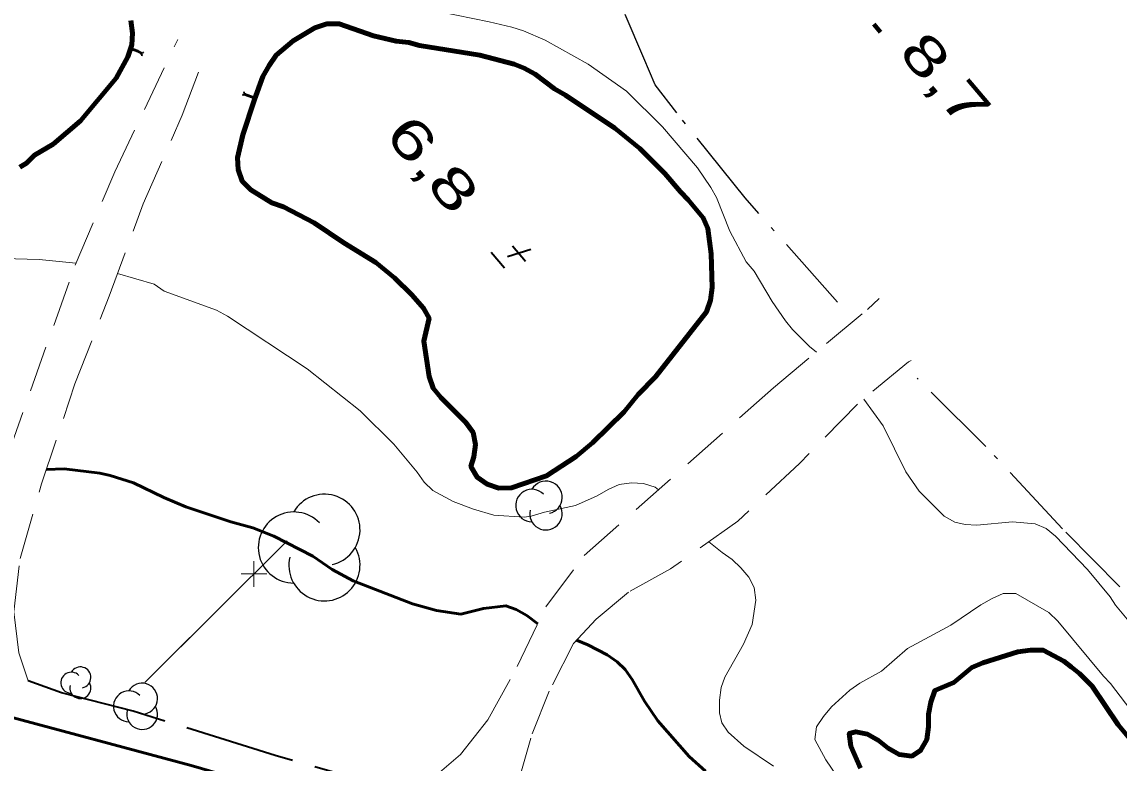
# Model space of a CAD drawing. Extents: x 386081 to 389416, y 5130568 to 5134082.
# Drawn here: x 387373.3 to 387458.9, y 5133015.6 to 5133073.4 of the extents above; entities that cross this region are included whole.
import ezdxf
from ezdxf.enums import TextEntityAlignment as Align

# ---------------------------------------------------------------- set-up
doc = ezdxf.new("R2010")
doc.units = 0
doc.header["$LTSCALE"] = 1.2
for name, pattern in [('DASH_DOUBLE_DOT', [9.2, 5, -1.2, 0.3, -1.2, 0.3, -1.2]), ('DOT_DASHED', [7.7, 5, -1.2, 0.3, -1.2]), ('LONG_DASHED', [7.5, 6, -1.5]), ('MEDIUM_DASHED', [4.5, 3, -1.5])]:
    doc.linetypes.add(name, pattern=pattern)
for name, color, linetype, lineweight in [('1', 7, 'Continuous', 53), ('19', 7, 'Continuous', 13), ('2', 7, 'Continuous', 13), ('21', 7, 'LONG_DASHED', 35), ('26', 7, 'Continuous', 35), ('3', 7, 'Continuous', 140), ('37', 7, 'Continuous', 13), ('4', 7, 'DASH_DOUBLE_DOT', 53), ('41', 7, 'DOT_DASHED', 25), ('44', 7, 'Continuous', 25)]:
    doc.layers.add(name, color=color, linetype=linetype, lineweight=lineweight)

msp = doc.modelspace()

# ---------------------------------------------------------------- linework, layer by layer
at = {"layer": '1'}
for points in [[(387375.23, 5133038.53), (387376.62, 5133038.58), (387379.41, 5133038.24), (387380.2, 5133038.07), (387382.03, 5133037.48), (387384.4, 5133036.34), (387386.1, 5133035.63), (387389.63, 5133034.44), (387391.33, 5133033.97), (387392.98, 5133033.32), (387396.02, 5133031.76), (387397.54, 5133030.74), (387399.18, 5133029.84), (387403.8, 5133028.06), (387405.68, 5133027.53), (387407.57, 5133027.25), (387409.33, 5133027.7), (387411.09, 5133027.9), (387411.88, 5133027.61), (387412.73, 5133027.13), (387413.57, 5133026.5)], [(387416.6, 5133025.21), (387417.47, 5133024.86), (387418.99, 5133024.08), (387419.78, 5133023.54), (387420.39, 5133022.94), (387420.94, 5133022.15), (387421.91, 5133020.45), (387422.95, 5133018.93), (387425.39, 5133016.14), (387426.66, 5133015)]]:
    msp.add_lwpolyline(points, dxfattribs=at)
at = {"layer": '19', "linetype": 'MEDIUM_DASHED'}
for points in [[(387363.03, 5133024.42), (387364.12, 5133025.42), (387365.17, 5133026.63), (387367.42, 5133029.79), (387369.84, 5133034.42), (387372.19, 5133039.58), (387377.47, 5133054.46), (387380.56, 5133061.74), (387385.48, 5133072.08)], [(387373.81, 5133022.05), (387373.07, 5133024.23), (387372.69, 5133027.44), (387373.18, 5133031.58), (387374.85, 5133037.4), (387377.46, 5133045.22), (387380.13, 5133052.05), (387382.78, 5133059.26), (387385.83, 5133066.17), (387387.58, 5133070.76)], [(387403.1, 5133013.36), (387405.54, 5133014.58), (387407.54, 5133016.29), (387409.67, 5133019.01), (387411.96, 5133023.16), (387414.2, 5133027.82), (387417.2, 5133031.82), (387431.96, 5133044.9), (387439.29, 5133051.01), (387440.22, 5133051.87)], [(387442.7, 5133047.04), (387442.49, 5133046.94), (387438.53, 5133043.63), (387433.99, 5133039.01), (387429.19, 5133034.51), (387423.94, 5133030.78), (387420.66, 5133028.96), (387418.14, 5133026.86), (387416.35, 5133024.95), (387414.47, 5133021.25), (387413.02, 5133017.58), (387411.7, 5133012.91), (387411.52, 5133010.9), (387411.98, 5133009.18)]]:
    msp.add_lwpolyline(points, dxfattribs=at)
at = {"layer": '2'}
for points in [[(387435.31, 5133047.69), (387434.78, 5133048.12), (387433.44, 5133049.45), (387432.89, 5133050.12), (387431.85, 5133051.64), (387430.45, 5133054.01), (387429.84, 5133054.74), (387428.55, 5133057.12), (387427.51, 5133059.74), (387427.08, 5133060.53), (387426.04, 5133062.05), (387423.3, 5133065.26), (387420.5, 5133068.05), (387417.51, 5133070.16), (387414.16, 5133072.02), (387412.46, 5133072.74), (387411.55, 5133073.03), (387409.78, 5133073.44), (387404.67, 5133074.49)], [(387328.83, 5133054.44), (387335.04, 5133054.64), (387335.96, 5133054.83), (387338.52, 5133054.98), (387339.37, 5133055.12), (387341.86, 5133055.2), (387344.61, 5133054.93), (387347.84, 5133054.29), (387349.42, 5133054.07), (387351.25, 5133053.96), (387357.46, 5133054.4), (387360.19, 5133054.86), (387361.78, 5133055.25), (387363.66, 5133055.58), (387365.55, 5133055.66), (387367.38, 5133055.44), (387369.26, 5133055.4), (387371.88, 5133055), (387374.68, 5133054.91), (387377.54, 5133054.63)], [(387380.78, 5133053.83), (387383.63, 5133052.99), (387384.42, 5133052.44), (387388.5, 5133050.96), (387389.36, 5133050.48), (387395.57, 5133046.38), (387399.72, 5133043.12), (387402.34, 5133040.52), (387404.17, 5133038.33), (387404.72, 5133037.54), (387405.39, 5133036.88), (387406.98, 5133036.04), (387408.56, 5133035.44), (387410.14, 5133034.97), (387412.51, 5133034.81), (387413.06, 5133034.88), (387414.09, 5133035.2), (387416.52, 5133035.72), (387418.22, 5133036.47), (387419.07, 5133036.97), (387419.92, 5133037.35), (387420.89, 5133037.49), (387421.81, 5133037.44), (387422.72, 5133037.14), (387422.99, 5133036.95)], [(387459.81, 5133026.55), (387458.65, 5133027.95), (387458.23, 5133028.61), (387456.46, 5133030.74), (387453.96, 5133033.34), (387453.23, 5133033.94), (387452.38, 5133034.3), (387450.62, 5133034.46), (387447.82, 5133034.19), (387446.91, 5133034.24), (387446.12, 5133034.41), (387445.27, 5133034.89), (387443.32, 5133036.83), (387442.28, 5133038.35), (387440.51, 5133041.94), (387439.01, 5133044.03)], [(387426.92, 5133032.9), (387427.96, 5133032.05), (387428.75, 5133031.51), (387429.42, 5133030.85), (387430.03, 5133030.12), (387430.46, 5133029.33), (387430.59, 5133028.35), (387430.29, 5133026.45), (387429.63, 5133024.91), (387428.17, 5133022.32), (387427.87, 5133021.52), (387427.76, 5133020.53), (387427.76, 5133019.55), (387427.94, 5133018.76), (387428.43, 5133018.03), (387429.65, 5133016.94), (387431.96, 5133015.38)], [(387440.38, 5133022.79), (387442.41, 5133024.58), (387445.81, 5133026.38), (387448.15, 5133027.98), (387449.02, 5133028.48), (387449.88, 5133028.85), (387450.87, 5133028.85), (387453.46, 5133027.38), (387454.14, 5133026.7), (387457.72, 5133022.4), (387458.27, 5133021.85), (387461.36, 5133017.79)], [(387459.45, 5132988.66), (387456.62, 5132992.1), (387455.44, 5132993.27), (387452.11, 5132997.08), (387451.37, 5132997.69), (387450.07, 5132998.98), (387447.6, 5133001.56), (387445.81, 5133003.71), (387444.64, 5133005.25), (387442.23, 5133007.89), (387441.06, 5133009.43), (387438.59, 5133012.13), (387436.06, 5133015.88), (387435.19, 5133017.48), (387435.32, 5133018.47), (387435.87, 5133019.27), (387436.49, 5133020.01), (387437.91, 5133021.31), (387438.71, 5133021.86), (387440.38, 5133022.79)]]:
    msp.add_lwpolyline(points, dxfattribs=at)
at = {"layer": '21', "linetype": 'Continuous', "lineweight": 53}
msp.add_lwpolyline([(387328.51, 5133030.57), (387335.54, 5133028.5), (387346.85, 5133025.5), (387357.88, 5133022.96), (387371.19, 5133019.55), (387386.52, 5133015.44), (387397.53, 5133012.23), (387403.23, 5133010.32), (387409.95, 5133007.92), (387414.02, 5133006.17), (387418.2, 5133004.23), (387423.05, 5133001.55), (387428.11, 5132998.34), (387433.01, 5132994.79), (387439.48, 5132989.16), (387449.66, 5132978.96), (387463.93, 5132963.05)], dxfattribs=at)
at = {"layer": '21'}
msp.add_lwpolyline([(387403.1, 5133013.36), (387393.07, 5133016.23), (387382, 5133019.67), (387376.41, 5133021.12), (387373.81, 5133022.05)], dxfattribs=at)
at = {"layer": '26'}
for p, q in [((387382.64, 5133070.89), (387382.72, 5133071.08)), ((387382.64, 5133070.89), (387382.74, 5133070.85)), ((387382.72, 5133071.08), (387382.82, 5133071.04)), ((387390.71, 5133067.92), (387390.61, 5133067.95)), ((387390.71, 5133067.92), (387390.63, 5133067.73)), ((387390.63, 5133067.73), (387390.54, 5133067.77))]:
    msp.add_line(p, q, dxfattribs=at)
at = {"layer": '3'}
msp.add_line((387439.8, 5133073.26), (387440.31, 5133072.65), dxfattribs=at)
at = {"layer": '3', "lineweight": 35}
for p, q in [((387411.6, 5133055.98), (387412.61, 5133054.79)), ((387409.93, 5133055.48), (387410.97, 5133054.26)), ((387413.03, 5133055.69), (387411.21, 5133055.12))]:
    msp.add_line(p, q, dxfattribs=at)
at = {"layer": '37'}
for p, q in [((387382.92, 5133021.92), (387394.02, 5133032.97)), ((387392.84, 5133031.8), (387394.02, 5133032.97)), ((387391.42, 5133029.38), (387391.43, 5133031.39)), ((387392.43, 5133030.38), (387390.42, 5133030.39)), ((387382.92, 5133021.92), (387390.01, 5133028.98))]:
    msp.add_line(p, q, dxfattribs=at)
at = {"layer": '4'}
msp.add_line((387391.51, 5133067.51), (387390.67, 5133067.82), dxfattribs=at)
at = {"layer": '4', "linetype": 'Continuous', "lineweight": 90}
for points in [[(387381.82, 5133073.55), (387381.95, 5133072.57), (387381.89, 5133071.65), (387381.59, 5133070.73), (387380.68, 5133069.06), (387377.89, 5133065.72), (387375.76, 5133063.91), (387374.3, 5133063.04), (387373.69, 5133062.42), (387373.15, 5133062.11)], [(387438.75, 5133015.24), (387438.01, 5133016.96), (387437.88, 5133017.95), (387438.38, 5133018.07), (387439.3, 5133017.89), (387440.17, 5133017.4), (387440.91, 5133016.79), (387441.77, 5133016.3), (387442.76, 5133016.17), (387443.44, 5133016.61), (387443.93, 5133017.47), (387444.06, 5133018.46), (387444.06, 5133019.44), (387444.24, 5133020.37), (387444.55, 5133021.29), (387446.03, 5133021.91), (387447.45, 5133023.08), (387448.31, 5133023.46), (387451.03, 5133024.32), (387452.02, 5133024.45), (387453, 5133024.45), (387454.61, 5133023.59), (387455.23, 5133023.1), (387455.84, 5133022.61), (387456.83, 5133021.63), (387458.87, 5133018.62), (387460.6, 5133016.53)]]:
    msp.add_lwpolyline(points, dxfattribs=at)
msp.add_lwpolyline([(387403.74, 5133052.15), (387402.4, 5133053.48), (387400.94, 5133054.69), (387398.44, 5133056.2), (387396.12, 5133057.77), (387393.74, 5133059.03), (387392.83, 5133059.32), (387391.18, 5133060.35), (387390.51, 5133061.01), (387390.2, 5133061.93), (387390.14, 5133062.85), (387390.56, 5133064.63), (387391.46, 5133067.4), (387392.13, 5133069.19), (387392.61, 5133070.05), (387393.16, 5133070.86), (387394.49, 5133071.98), (387396.19, 5133072.98), (387397.11, 5133073.29), (387398.08, 5133073.3), (387400.76, 5133072.35), (387402.53, 5133071.94), (387403.5, 5133071.83), (387404.35, 5133071.6), (387409.04, 5133070.85), (387411.72, 5133070.15), (387412.51, 5133069.85), (387413.37, 5133069.37), (387414.89, 5133068.22), (387415.74, 5133067.74), (387419.59, 5133065.15), (387421.54, 5133063.57), (387423.49, 5133061.63), (387424.71, 5133060.18), (387425.32, 5133059.57), (387426.48, 5133058.17), (387426.85, 5133057.32), (387427.1, 5133055.36), (387427.17, 5133052.72), (387427.05, 5133051.74), (387426.75, 5133050.82), (387422.75, 5133045.75), (387421.41, 5133044.38), (387420.32, 5133043.02), (387417.84, 5133040.6), (387416.56, 5133039.54), (387414.25, 5133038.04), (387411.52, 5133037.09), (387410.54, 5133037.08), (387409.63, 5133037.38), (387408.84, 5133037.92), (387408.35, 5133038.77), (387408.59, 5133039.51), (387408.71, 5133040.49), (387408.52, 5133041.41), (387407.97, 5133042.2), (387406.02, 5133044.14), (387405.41, 5133044.87), (387405.1, 5133045.79), (387404.67, 5133048.54), (387405.09, 5133050.33), (387404.66, 5133051.12)], close=True, dxfattribs=at)
at = {"layer": '4'}
msp.add_lwpolyline([(387381.79, 5133071.36), (387382.38, 5133071.17), (387382.68, 5133070.99)], dxfattribs=at)
at = {"layer": '41'}
for points in [[(387436.96, 5133051.58), (387429.76, 5133059.71), (387424.42, 5133066.35), (387422.72, 5133068.54), (387421.86, 5133070.61), (387420.39, 5133074.02)], [(387454.51, 5133033.91), (387448.53, 5133040.33), (387443.17, 5133045.65)], [(387459, 5133029.39), (387454.51, 5133033.91)]]:
    msp.add_lwpolyline(points, dxfattribs=at)
at = {"layer": '44'}
for centre, radius, start, end in [((387414.211, 5133036.354), 1.27, 282.26917, 149.72626), ((387396.929, 5133033.831), 2.775, 282.26917, 149.72626), ((387413.118, 5133035.719), 1.27, 44.11537, 269.80396), ((387414.211, 5133035.084), 1.27, 166.93686, 29.62122), ((387394.542, 5133032.443), 2.775, 44.11537, 269.80396), ((387396.929, 5133031.055), 2.775, 166.93686, 29.62122), ((387377.177, 5133021.899), 0.821, 44.11537, 269.80396), ((387377.177, 5133021.899), 0.821, 44.11537, 269.80396), ((387377.883, 5133022.309), 0.821, 282.26917, 149.72626), ((387377.883, 5133022.309), 0.821, 282.26917, 149.72626), ((387377.883, 5133021.488), 0.821, 166.93686, 29.62122), ((387377.883, 5133021.488), 0.821, 166.93686, 29.62122), ((387382.702, 5133020.659), 1.203, 282.26917, 149.72626), ((387382.702, 5133020.659), 1.203, 282.26917, 149.72626), ((387381.668, 5133020.057), 1.203, 44.11537, 269.80396), ((387381.668, 5133020.057), 1.203, 44.11537, 269.80396), ((387382.702, 5133019.456), 1.203, 166.93686, 29.62122), ((387382.702, 5133019.456), 1.203, 166.93686, 29.62122)]:
    msp.add_arc(centre, radius, start, end, dxfattribs=at)

# ---------------------------------------------------------------- texts
at = {"layer": '3', "width": 1.45}
msp.add_text('8,7    ', height=3, rotation=310.294, dxfattribs=at).set_placement((387441.63, 5133071.04))
at = {"layer": '3', "width": 1.5}
msp.add_text('    6,8', height=3, rotation=310.294, dxfattribs=at).set_placement((387402.068, 5133063.945), align=Align.CENTER)

doc.saveas('drawing.dxf')
